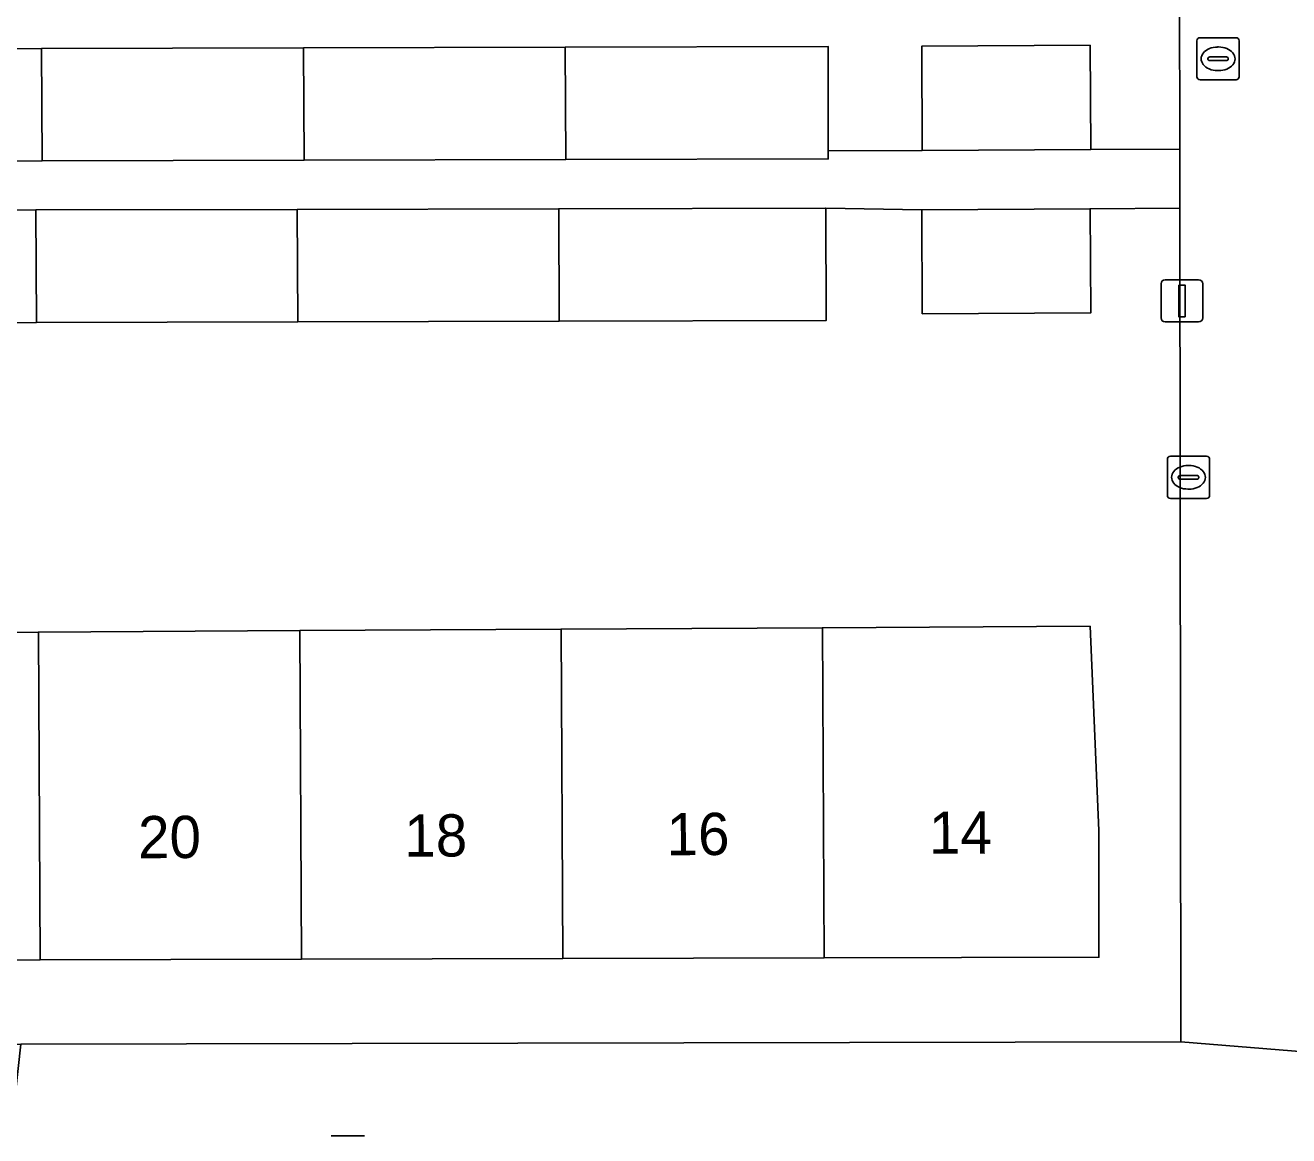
# Model space of a CAD drawing. Extents: x 160732 to 162107, y 387428 to 388479.
# Drawn here: x 161217.9 to 161247.81, y 387909.36 to 387935.67 of the extents above; entities that cross this region are included whole.
import ezdxf

# ---------------------------------------------------------------- set-up
doc = ezdxf.new("R2010")
doc.units = 0
for name, color, linetype in [('IMGEO_Erf', 7, 'Continuous'), ('IMGEO_Kolk', 7, 'Continuous'), ('IMGEO_Lichtmast', 7, 'Continuous'), ('IMGEO_Pand', 7, 'Continuous'), ('IMGEO_Pand_nummerreeks', 7, 'Continuous'), ('IMGEO_Rioolput', 7, 'Continuous'), ('IMGEO_Voetpad_open', 7, 'Continuous')]:
    doc.layers.add(name, color=color, linetype=linetype)

msp = doc.modelspace()

# ---------------------------------------------------------------- linework, layer by layer
at = {"layer": 'IMGEO_Erf'}
for points in [[(161212.085, 387935.103), (161218.284, 387935.118), (161224.486, 387935.133), (161230.685, 387935.148), (161236.905, 387935.163), (161236.911, 387932.693), (161239.136, 387932.699), (161239.123, 387935.168), (161243.11, 387935.191), (161243.124, 387932.722), (161245.231, 387932.734), (161245.226, 387936.499)], [(161168.317, 387911.418), (161217.792, 387911.526), (161245.26, 387911.586), (161245.233, 387931.329)], [(161245.233, 387931.329), (161243.111, 387931.317), (161243.125, 387928.853), (161239.137, 387928.83), (161239.124, 387931.294), (161236.853, 387931.335), (161236.86, 387928.67), (161230.543, 387928.655), (161224.354, 387928.64), (161218.166, 387928.625), (161214.228, 387928.616)], [(161212.02, 387921.256), (161218.208, 387921.291), (161224.396, 387921.325), (161230.584, 387921.36), (161236.772, 387921.395), (161243.11, 387921.43), (161243.319, 387916.587), (161243.319, 387913.587), (161236.816, 387913.571), (161230.628, 387913.557), (161224.44, 387913.542), (161218.252, 387913.527), (161212.064, 387913.513)]]:
    msp.add_lwpolyline(points, dxfattribs=at)
at = {"layer": 'IMGEO_Kolk'}
for p, q in [((161244.939, 387924.531), (161244.939, 387925.383)), ((161245.014, 387925.457), (161245.866, 387925.457)), ((161245.94, 387925.383), (161245.94, 387924.531)), ((161245.427, 387925.237), (161245.452, 387925.237)), ((161245.198, 387924.951), (161245.198, 387924.963)), ((161245.636, 387924.914), (161245.238, 387924.914)), ((161245.241, 387925), (161245.639, 387925)), ((161245.682, 387924.963), (161245.682, 387924.951)), ((161245.866, 387924.457), (161245.014, 387924.457)), ((161245.45, 387924.677), (161245.425, 387924.677))]:
    msp.add_line(p, q, dxfattribs=at)
for points in [[(161244.939, 387924.531), (161244.939, 387925.383)], [(161245.014, 387925.457), (161245.866, 387925.457)], [(161245.94, 387925.383), (161245.94, 387924.531)], [(161245.866, 387924.457), (161245.014, 387924.457)]]:
    msp.add_lwpolyline(points, dxfattribs=at)
for centre, radius, start, end in [((161245.016, 387925.381), 0.0765, 91.552, 178.448), ((161245.016, 387925.381), 0.0765, 91.552, 178.448), ((161245.864, 387925.381), 0.0765, 1.552, 88.448), ((161245.864, 387925.381), 0.0765, 1.552, 88.448), ((161245.238, 387924.96), 0.0403, 85.8775, 175.7526), ((161245.235, 387924.95), 0.0366, 178.938, 274.7102), ((161245.639, 387924.957), 0.043, 264.8664, 352.4533), ((161245.643, 387924.962), 0.0386, 1.7309, 96.639), ((161245.016, 387924.533), 0.0765, 181.552, 268.448), ((161245.016, 387924.533), 0.0765, 181.552, 268.448), ((161245.864, 387924.533), 0.0765, 271.552, 358.448), ((161245.864, 387924.533), 0.0765, 271.552, 358.448)]:
    msp.add_arc(centre, radius, start, end, dxfattribs=at)
for centre, major_axis, ratio, start_param, end_param in [((161245.426, 387924.957), (-0.387, 0.002), 0.722429, 4.712389, 7.853982), ((161245.451, 387924.957), (-0.39, 0.002), 0.717154, 1.570796, 4.712389)]:
    msp.add_ellipse(centre, major_axis=major_axis, ratio=ratio, start_param=start_param, end_param=end_param, dxfattribs=at)
at = {"layer": 'IMGEO_Lichtmast'}
for p, q in [((161244.79, 387928.737), (161244.79, 387929.537)), ((161244.79, 387929.537), (161244.79, 387928.737)), ((161244.89, 387929.637), (161245.68, 387929.637)), ((161245.68, 387929.637), (161244.89, 387929.637)), ((161245.78, 387929.537), (161245.78, 387928.737)), ((161245.78, 387928.737), (161245.78, 387929.537)), ((161245.68, 387928.637), (161244.89, 387928.637)), ((161244.89, 387928.637), (161245.68, 387928.637)), ((161225.144, 387909.36), (161225.934, 387909.36)), ((161225.934, 387909.36), (161225.144, 387909.36))]:
    msp.add_line(p, q, dxfattribs=at)
msp.add_lwpolyline([(161245.21, 387929.512), (161245.36, 387929.512), (161245.36, 387928.762), (161245.21, 387928.762), (161245.21, 387929.512)], dxfattribs=at)
for centre, start, end in [((161244.89, 387929.537), 90, 180), ((161244.89, 387929.537), 90, 180), ((161245.68, 387929.537), 0, 90), ((161245.68, 387929.537), 360, 90), ((161244.89, 387928.737), 180, 270), ((161244.89, 387928.737), 180, 270), ((161245.68, 387928.737), 270, 0), ((161245.68, 387928.737), 270, 0)]:
    msp.add_arc(centre, 0.1, start, end, dxfattribs=at)
at = {"layer": 'IMGEO_Pand'}
for points in [[(161243.124, 387932.722), (161243.11, 387935.191), (161239.123, 387935.168), (161239.136, 387932.699)], [(161218.299, 387932.453), (161218.284, 387935.118), (161212.085, 387935.103), (161212.1, 387932.439)], [(161224.501, 387932.468), (161224.486, 387935.133), (161218.284, 387935.118), (161218.299, 387932.453)], [(161230.7, 387932.483), (161230.685, 387935.148), (161224.486, 387935.133), (161224.501, 387932.468)], [(161236.905, 387935.163), (161230.685, 387935.148), (161230.7, 387932.483), (161236.912, 387932.498), (161236.911, 387932.693)], [(161218.151, 387931.29), (161214.222, 387931.281), (161214.228, 387928.616), (161218.166, 387928.625)], [(161224.354, 387928.64), (161224.339, 387931.305), (161218.151, 387931.29), (161218.166, 387928.625)], [(161230.543, 387928.655), (161230.528, 387931.32), (161224.339, 387931.305), (161224.354, 387928.64)], [(161236.86, 387928.67), (161236.853, 387931.335), (161230.528, 387931.32), (161230.543, 387928.655)], [(161243.125, 387928.853), (161243.111, 387931.317), (161239.124, 387931.294), (161239.137, 387928.83)], [(161243.319, 387913.587), (161243.319, 387916.587), (161243.11, 387921.43), (161236.772, 387921.395), (161236.816, 387913.571)], [(161218.252, 387913.527), (161218.208, 387921.291), (161212.02, 387921.256), (161212.064, 387913.513)], [(161224.44, 387913.542), (161224.396, 387921.325), (161218.208, 387921.291), (161218.252, 387913.527)], [(161230.628, 387913.557), (161230.584, 387921.36), (161224.396, 387921.325), (161224.44, 387913.542)], [(161236.816, 387913.571), (161236.772, 387921.395), (161230.584, 387921.36), (161230.628, 387913.557)]]:
    msp.add_lwpolyline(points, close=True, dxfattribs=at)
at = {"layer": 'IMGEO_Rioolput'}
for p, q in [((161245.64, 387934.445), (161245.64, 387935.297)), ((161245.715, 387935.371), (161246.567, 387935.371)), ((161246.641, 387935.297), (161246.641, 387934.445)), ((161245.899, 387934.865), (161245.899, 387934.877)), ((161245.942, 387934.914), (161246.34, 387934.914)), ((161246.128, 387935.151), (161246.153, 387935.151)), ((161246.383, 387934.877), (161246.383, 387934.865)), ((161246.337, 387934.828), (161245.939, 387934.828)), ((161246.151, 387934.591), (161246.126, 387934.591)), ((161246.567, 387934.371), (161245.715, 387934.371))]:
    msp.add_line(p, q, dxfattribs=at)
for points in [[(161245.64, 387934.445), (161245.64, 387935.297)], [(161245.715, 387935.371), (161246.567, 387935.371)], [(161246.641, 387935.297), (161246.641, 387934.445)], [(161246.567, 387934.371), (161245.715, 387934.371)]]:
    msp.add_lwpolyline(points, dxfattribs=at)
for centre, radius, start, end in [((161245.717, 387935.295), 0.0765, 91.552, 178.448), ((161245.717, 387935.295), 0.0765, 91.552, 178.448), ((161246.565, 387935.295), 0.0765, 1.552, 88.448), ((161246.565, 387935.295), 0.0765, 1.552, 88.448), ((161245.939, 387934.874), 0.0403, 85.8775, 175.7526), ((161246.344, 387934.876), 0.0386, 1.7309, 96.639), ((161245.936, 387934.864), 0.0366, 178.938, 274.7102), ((161246.34, 387934.871), 0.043, 264.8664, 352.4533), ((161245.717, 387934.447), 0.0765, 181.552, 268.448), ((161245.717, 387934.447), 0.0765, 181.552, 268.448), ((161246.565, 387934.447), 0.0765, 271.552, 358.448), ((161246.565, 387934.447), 0.0765, 271.552, 358.448)]:
    msp.add_arc(centre, radius, start, end, dxfattribs=at)
for centre, major_axis, ratio, start_param, end_param in [((161246.127, 387934.871), (-0.387, 0.002), 0.722429, 4.712389, 7.853982), ((161246.152, 387934.871), (-0.39, 0.002), 0.717154, 1.570796, 4.712389)]:
    msp.add_ellipse(centre, major_axis=major_axis, ratio=ratio, start_param=start_param, end_param=end_param, dxfattribs=at)
at = {"layer": 'IMGEO_Voetpad_open'}
for points in [[(161245.206, 387950.779), (161245.221, 387939.638), (161245.226, 387936.499), (161245.231, 387932.734), (161245.233, 387931.329), (161245.26, 387911.586), (161248.263, 387911.338), (161248.248, 387917.717), (161249.552, 387917.745), (161249.537, 387920.332), (161249.52, 387923.334), (161249.504, 387926.337), (161249.487, 387929.34), (161249.47, 387932.343)], [(161214.222, 387931.281), (161218.151, 387931.29), (161224.339, 387931.305), (161230.528, 387931.32), (161236.853, 387931.335), (161239.124, 387931.294), (161243.111, 387931.317), (161245.233, 387931.329), (161245.231, 387932.734), (161243.124, 387932.722), (161239.136, 387932.699), (161236.911, 387932.693), (161236.912, 387932.498), (161230.7, 387932.483), (161224.501, 387932.468), (161218.299, 387932.453), (161212.1, 387932.439)]]:
    msp.add_lwpolyline(points, dxfattribs=at)
msp.add_lwpolyline([(161248.506, 387875.48), (161248.329, 387880.157), (161248.335, 387880.236), (161248.263, 387911.338), (161245.26, 387911.586), (161217.792, 387911.526), (161217.608, 387909.867), (161217.608, 387907.852), (161217.603, 387897.233), (161217.776, 387892.744), (161217.778, 387860.958), (161222.59, 387860.981), (161248.537, 387861.034), (161248.537, 387862.996), (161248.554, 387864.996)], close=True, dxfattribs=at)

# ---------------------------------------------------------------- texts
at = {"layer": 'IMGEO_Pand_nummerreeks'}
for s, p in [('20', (161220.573, 387915.932)), ('18', (161226.877, 387915.968)), ('16', (161233.087, 387916.003)), ('14', (161239.299, 387916.038))]:
    msp.add_text(s, height=1, rotation=0.3205, dxfattribs=at).set_placement(p)

doc.saveas('drawing.dxf')
